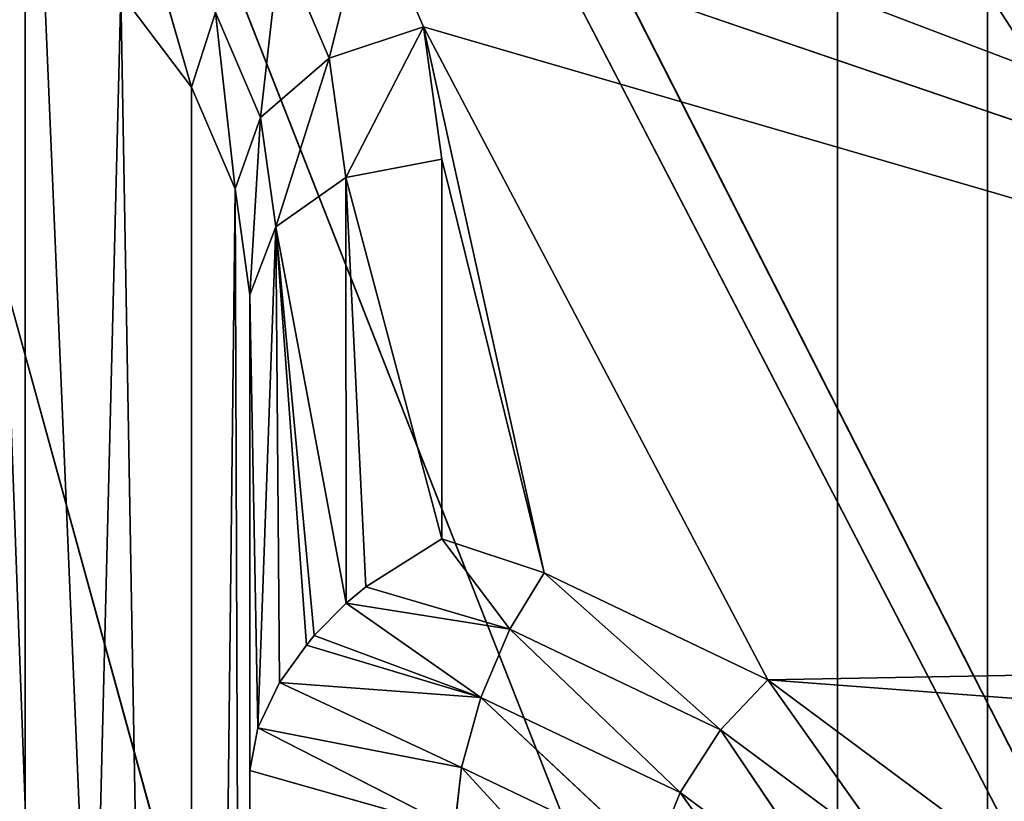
# Model space of a CAD drawing. Extents: x 202 to 257, y 0 to 134.
# Tile 406 of 491: x 238.32 to 240.89, y 93.15 to 95.19. Entities that reach past the tile are written whole.
import ezdxf

# ---------------------------------------------------------------- set-up
doc = ezdxf.new("R2010")
doc.units = 0
doc.header["$LTSCALE"] = 25.4
doc.layers.get('0').update_dxf_attribs({"color": 13, "linetype": 'CONTINUOUS'})

# ---------------------------------------------------------------- blocks, each defined once
blk = doc.blocks.new('MONO-I-KINKIET-7808-7840_S')
at = {"color": 7}
for p, q in [((17.2277, 121.7859, 39.2745), (20.0087, 46.7292, 112.7102)), ((17.2277, 47.5397, 113.5207), (17.2277, 121.7859, 39.2745)), ((17.2277, 47.5397, 113.5207), (17.2277, 121.7859, 39.2745)), ((17.2277, 121.7859, 39.2745), (20.0087, 46.7292, 112.7102)), ((20.0087, 45.6105, 111.5915), (16.8361, 120.7431, 38.2317)), ((16.8361, 120.7431, 38.2317), (16.8361, 46.4969, 112.4779)), ((16.8361, 120.7431, 38.2317), (16.8361, 46.4969, 112.4779)), ((20.0087, 45.6105, 111.5915), (16.8361, 120.7431, 38.2317)), ((15.073, 79.0116, 144.9926), (21.5087, 55.6185, 121.5995)), ((15.073, 79.0116, 144.9926), (21.5087, 55.6185, 121.5995)), ((12.7722, 77.8399, 143.8209), (21.5087, 55.6185, 121.5995)), ((12.7722, 77.8399, 143.8209), (21.5087, 55.6185, 121.5995)), ((10.6738, 76.4916, 142.4726), (21.5087, 55.6185, 121.5995)), ((10.6738, 76.4916, 142.4726), (21.5087, 55.6185, 121.5995)), ((10.6738, 76.4916, 142.4726), (21.3173, 55.5916, 121.5726)), ((10.6738, 76.4916, 142.4726), (21.3173, 55.5916, 121.5726)), ((18.7587, 74.8194, 115.6274), (18.7587, 64.5664, 125.8805)), ((18.7587, 74.8194, 115.6274), (18.7587, 64.5664, 125.8805)), ((18.7587, 74.8194, 115.6274), (18.7587, 63.3259, 124.6401)), ((18.7587, 74.8194, 115.6274), (18.7587, 63.3259, 124.6401)), ((18.7587, 73.579, 114.387), (18.7587, 63.3259, 124.6401)), ((18.7587, 73.579, 114.387), (18.7587, 63.3259, 124.6401)), ((18.7587, 73.579, 114.387), (18.7971, 63.05, 124.3642)), ((18.7587, 73.579, 114.387), (18.7971, 63.05, 124.3642)), ((18.9109, 73.0378, 113.8458), (18.7971, 63.05, 124.3642)), ((18.9109, 73.0378, 113.8458), (18.7971, 63.05, 124.3642)), ((19.0957, 62.5403, 123.8544), (18.9109, 73.0378, 113.8458)), ((18.9109, 73.0378, 113.8458), (18.9109, 62.7848, 124.0989)), ((18.9109, 73.0378, 113.8458), (18.9109, 62.7848, 124.0989)), ((19.0957, 62.5403, 123.8544), (18.9109, 73.0378, 113.8458)), ((19.0957, 62.5403, 123.8544), (19.3444, 72.579, 113.387)), ((19.0957, 62.5403, 123.8544), (19.3444, 72.579, 113.387)), ((19.3444, 62.3259, 123.6401), (19.3444, 72.579, 113.387)), ((19.3444, 62.3259, 123.6401), (19.3444, 72.579, 113.387)), ((17.2911, 65.107, 126.6917), (17.637, 64.6241, 126.4382)), ((17.2911, 65.107, 126.6917), (17.637, 64.6241, 126.4382)), ((17.2049, 64.9458, 126.7599), (17.5322, 64.46, 126.4274)), ((17.2049, 64.9458, 126.7599), (17.5322, 64.46, 126.4274)), ((17.2049, 64.9458, 126.7599), (17.637, 64.6241, 126.4382)), ((17.2049, 64.9458, 126.7599), (17.637, 64.6241, 126.4382)), ((17.9562, 64.8322, 126.1463), (18.2076, 64.5583, 126.143)), ((17.9562, 64.8322, 126.1463), (18.2076, 64.5583, 126.143)), ((17.0759, 64.7997, 126.7671), (17.4086, 64.3298, 126.351)), ((17.0759, 64.7997, 126.7671), (17.4086, 64.3298, 126.351)), ((17.0759, 64.7997, 126.7671), (17.5322, 64.46, 126.4274)), ((17.0759, 64.7997, 126.7671), (17.5322, 64.46, 126.4274)), ((17.7071, 64.7973, 126.382), (17.637, 64.6241, 126.4382)), ((17.7071, 64.7973, 126.382), (17.637, 64.6241, 126.4382)), ((17.7071, 64.7973, 126.382), (18.157, 64.3758, 126.1899)), ((17.7071, 64.7973, 126.382), (18.157, 64.3758, 126.1899)), ((17.7071, 64.7973, 126.382), (18.2076, 64.5583, 126.143)), ((17.7071, 64.7973, 126.382), (18.2076, 64.5583, 126.143)), ((18.2076, 64.5583, 126.143), (18.2253, 64.7174, 126.0315)), ((18.2076, 64.5583, 126.143), (18.2253, 64.7174, 126.0315)), ((18.7587, 64.5664, 125.8805), (18.2253, 64.7174, 126.0315)), ((18.2253, 64.7174, 126.0315), (18.7381, 64.4552, 125.9698)), ((18.2253, 64.7174, 126.0315), (18.7381, 64.4552, 125.9698)), ((18.7587, 64.5664, 125.8805), (18.2253, 64.7174, 126.0315)), ((16.9237, 64.6908, 126.712), (17.4086, 64.3298, 126.351)), ((16.9237, 64.6908, 126.712), (17.4086, 64.3298, 126.351)), ((17.4086, 64.3298, 126.351), (12.9087, 64.6694, 126.6907)), ((17.4086, 64.3298, 126.351), (12.9087, 64.6694, 126.6907)), ((17.637, 64.6241, 126.4382), (17.5322, 64.46, 126.4274)), ((17.637, 64.6241, 126.4382), (17.5322, 64.46, 126.4274)), ((17.637, 64.6241, 126.4382), (18.0813, 64.1977, 126.1651)), ((17.637, 64.6241, 126.4382), (18.0813, 64.1977, 126.1651)), ((17.637, 64.6241, 126.4382), (18.157, 64.3758, 126.1899)), ((17.637, 64.6241, 126.4382), (18.157, 64.3758, 126.1899)), ((18.157, 64.3758, 126.1899), (18.2076, 64.5583, 126.143)), ((18.157, 64.3758, 126.1899), (18.2076, 64.5583, 126.143)), ((18.2076, 64.5583, 126.143), (18.6815, 64.3369, 126.0284)), ((18.2076, 64.5583, 126.143), (18.6815, 64.3369, 126.0284)), ((18.2076, 64.5583, 126.143), (18.7381, 64.4552, 125.9698)), ((18.2076, 64.5583, 126.143), (18.7381, 64.4552, 125.9698)), ((18.7381, 64.4552, 125.9698), (18.7587, 64.5664, 125.8805)), ((18.7381, 64.4552, 125.9698), (18.7587, 64.5664, 125.8805)), ((18.7587, 63.3259, 124.6401), (18.7587, 64.5664, 125.8805)), ((18.7587, 63.3259, 124.6401), (18.7587, 64.5664, 125.8805)), ((17.5322, 64.46, 126.4274), (17.4086, 64.3298, 126.351)), ((17.5322, 64.46, 126.4274), (17.4086, 64.3298, 126.351)), ((17.5322, 64.46, 126.4274), (17.992, 64.0511, 126.0724)), ((17.5322, 64.46, 126.4274), (17.992, 64.0511, 126.0724)), ((17.5322, 64.46, 126.4274), (18.0813, 64.1977, 126.1651)), ((17.5322, 64.46, 126.4274), (18.0813, 64.1977, 126.1651)), ((18.6815, 64.3369, 126.0284), (18.7381, 64.4552, 125.9698)), ((18.6815, 64.3369, 126.0284), (18.7381, 64.4552, 125.9698)), ((18.6917, 63.1492, 124.8168), (18.7381, 64.4552, 125.9698)), ((18.6917, 63.1492, 124.8168), (18.7381, 64.4552, 125.9698)), ((18.7587, 63.3259, 124.6401), (18.7381, 64.4552, 125.9698)), ((18.7587, 63.3259, 124.6401), (18.7381, 64.4552, 125.9698)), ((18.0813, 64.1977, 126.1651), (18.157, 64.3758, 126.1899)), ((18.0813, 64.1977, 126.1651), (18.157, 64.3758, 126.1899)), ((18.591, 64.2146, 126.0571), (18.157, 64.3758, 126.1899)), ((18.157, 64.3758, 126.1899), (18.6118, 64.2392, 126.0539)), ((18.591, 64.2146, 126.0571), (18.157, 64.3758, 126.1899)), ((18.508, 64.1304, 126.0574), (18.157, 64.3758, 126.1899)), ((18.508, 64.1304, 126.0574), (18.157, 64.3758, 126.1899)), ((18.157, 64.3758, 126.1899), (18.6118, 64.2392, 126.0539)), ((18.157, 64.3758, 126.1899), (18.6815, 64.3369, 126.0284)), ((18.157, 64.3758, 126.1899), (18.6815, 64.3369, 126.0284)), ((12.7479, 64.2452, 126.2664), (17.4086, 64.3298, 126.351)), ((12.7479, 64.2452, 126.2664), (17.4086, 64.3298, 126.351)), ((18.3067, 62.6275, 124.6487), (17.4086, 64.3298, 126.351)), ((17.4086, 64.3298, 126.351), (17.992, 64.0511, 126.0724)), ((18.3067, 62.6275, 124.6487), (17.4086, 64.3298, 126.351)), ((17.4086, 64.3298, 126.351), (17.992, 64.0511, 126.0724)), ((18.6118, 64.2392, 126.0539), (18.6815, 64.3369, 126.0284)), ((18.6118, 64.2392, 126.0539), (18.6815, 64.3369, 126.0284)), ((18.6815, 64.3369, 126.0284), (18.6917, 63.1492, 124.8168)), ((18.6815, 64.3369, 126.0284), (18.6917, 63.1492, 124.8168)), ((18.449, 62.2959, 124.3171), (12.7479, 64.2452, 126.2664)), ((12.7479, 64.2452, 126.2664), (18.3067, 62.6275, 124.6487)), ((18.449, 62.2959, 124.3171), (12.7479, 64.2452, 126.2664)), ((18.68, 61.9903, 124.0115), (12.7479, 64.2452, 126.2664)), ((18.68, 61.9903, 124.0115), (12.7479, 64.2452, 126.2664)), ((12.7479, 64.2452, 126.2664), (18.3067, 62.6275, 124.6487)), ((18.591, 64.2146, 126.0571), (18.6118, 64.2392, 126.0539)), ((18.591, 64.2146, 126.0571), (18.6118, 64.2392, 126.0539)), ((18.6917, 63.1492, 124.8168), (18.6118, 64.2392, 126.0539)), ((18.6917, 63.1492, 124.8168), (18.6118, 64.2392, 126.0539)), ((18.508, 64.1304, 126.0574), (18.591, 64.2146, 126.0571)), ((18.508, 64.1304, 126.0574), (18.591, 64.2146, 126.0571)), ((18.591, 64.2146, 126.0571), (18.6917, 63.1492, 124.8168)), ((18.591, 64.2146, 126.0571), (18.6917, 63.1492, 124.8168)), ((17.992, 64.0511, 126.0724), (18.0813, 64.1977, 126.1651)), ((17.992, 64.0511, 126.0724), (18.0813, 64.1977, 126.1651)), ((18.0813, 64.1977, 126.1651), (18.2587, 63.9623, 125.9836)), ((18.508, 64.1304, 126.0574), (18.0813, 64.1977, 126.1651)), ((18.508, 64.1304, 126.0574), (18.0813, 64.1977, 126.1651)), ((18.4571, 64.0871, 126.0502), (18.0813, 64.1977, 126.1651)), ((18.4571, 64.0871, 126.0502), (18.0813, 64.1977, 126.1651)), ((18.0813, 64.1977, 126.1651), (18.2587, 63.9623, 125.9836)), ((18.4571, 64.0871, 126.0502), (18.508, 64.1304, 126.0574)), ((18.4571, 64.0871, 126.0502), (18.508, 64.1304, 126.0574)), ((18.508, 64.1304, 126.0574), (18.5087, 63.0198, 124.9462)), ((18.508, 64.1304, 126.0574), (18.5087, 63.0198, 124.9462)), ((18.508, 64.1304, 126.0574), (18.6917, 63.1492, 124.8168)), ((18.508, 64.1304, 126.0574), (18.6917, 63.1492, 124.8168)), ((18.2587, 63.9623, 125.9836), (18.4571, 64.0871, 126.0502)), ((18.2587, 63.9623, 125.9836), (18.4571, 64.0871, 126.0502)), ((18.4571, 64.0871, 126.0502), (18.5087, 63.0198, 124.9462)), ((18.4571, 64.0871, 126.0502), (18.5087, 63.0198, 124.9462)), ((18.2587, 62.9724, 124.9936), (17.992, 64.0511, 126.0724)), ((17.992, 64.0511, 126.0724), (18.2587, 63.9623, 125.9836)), ((18.2587, 62.9724, 124.9936), (17.992, 64.0511, 126.0724)), ((18.3067, 62.6275, 124.6487), (17.992, 64.0511, 126.0724)), ((18.3067, 62.6275, 124.6487), (17.992, 64.0511, 126.0724)), ((17.992, 64.0511, 126.0724), (18.2587, 63.9623, 125.9836)), ((18.2587, 63.9623, 125.9836), (18.2587, 62.9724, 124.9936)), ((18.2587, 63.9623, 125.9836), (18.2587, 62.9724, 124.9936)), ((18.2587, 63.9623, 125.9836), (18.5087, 63.0198, 124.9462)), ((18.2587, 63.9623, 125.9836), (18.5087, 63.0198, 124.9462)), ((18.7587, 63.3259, 124.6401), (18.6917, 63.1492, 124.8168)), ((18.7587, 63.3259, 124.6401), (18.6917, 63.1492, 124.8168)), ((18.7587, 63.3259, 124.6401), (18.7314, 62.864, 124.5317)), ((18.7587, 63.3259, 124.6401), (18.7314, 62.864, 124.5317)), ((18.7971, 63.05, 124.3642), (18.7587, 63.3259, 124.6401)), ((18.7971, 63.05, 124.3642), (18.7587, 63.3259, 124.6401)), ((18.6917, 63.1492, 124.8168), (18.5087, 63.0198, 124.9462)), ((18.6917, 63.1492, 124.8168), (18.5087, 63.0198, 124.9462)), ((18.6917, 63.1492, 124.8168), (18.5519, 62.7094, 124.6358)), ((18.6917, 63.1492, 124.8168), (18.5519, 62.7094, 124.6358)), ((18.7314, 62.864, 124.5317), (18.6917, 63.1492, 124.8168)), ((18.7314, 62.864, 124.5317), (18.6917, 63.1492, 124.8168)), ((18.7971, 63.05, 124.3642), (18.7314, 62.864, 124.5317)), ((18.7971, 63.05, 124.3642), (18.7314, 62.864, 124.5317)), ((18.9109, 62.7848, 124.0989), (18.7971, 63.05, 124.3642)), ((18.7971, 63.05, 124.3642), (18.849, 62.5898, 124.2575)), ((18.7971, 63.05, 124.3642), (18.849, 62.5898, 124.2575)), ((18.9109, 62.7848, 124.0989), (18.7971, 63.05, 124.3642)), ((18.5087, 63.0198, 124.9462), (18.2587, 62.9724, 124.9936)), ((18.5087, 63.0198, 124.9462), (18.2587, 62.9724, 124.9936)), ((18.5087, 63.0198, 124.9462), (18.3067, 62.6275, 124.6487)), ((18.5087, 63.0198, 124.9462), (18.3067, 62.6275, 124.6487)), ((18.5519, 62.7094, 124.6358), (18.5087, 63.0198, 124.9462)), ((18.5519, 62.7094, 124.6358), (18.5087, 63.0198, 124.9462)), ((18.2587, 62.9724, 124.9936), (18.3067, 62.6275, 124.6487)), ((18.2587, 62.9724, 124.9936), (18.3067, 62.6275, 124.6487)), ((18.7314, 62.864, 124.5317), (18.5519, 62.7094, 124.6358)), ((18.7314, 62.864, 124.5317), (18.5519, 62.7094, 124.6358)), ((18.7314, 62.864, 124.5317), (18.6799, 62.4109, 124.3374)), ((18.7314, 62.864, 124.5317), (18.6799, 62.4109, 124.3374)), ((18.849, 62.5898, 124.2575), (18.7314, 62.864, 124.5317)), ((18.849, 62.5898, 124.2575), (18.7314, 62.864, 124.5317)), ((18.9109, 62.7848, 124.0989), (18.849, 62.5898, 124.2575)), ((18.9109, 62.7848, 124.0989), (18.849, 62.5898, 124.2575)), ((19.0957, 62.5403, 123.8544), (18.9109, 62.7848, 124.0989)), ((18.9109, 62.7848, 124.0989), (19.04, 62.3372, 124.0048)), ((18.9109, 62.7848, 124.0989), (19.04, 62.3372, 124.0048)), ((19.0957, 62.5403, 123.8544), (18.9109, 62.7848, 124.0989)), ((18.5519, 62.7094, 124.6358), (18.3067, 62.6275, 124.6487)), ((18.5519, 62.7094, 124.6358), (18.3067, 62.6275, 124.6487)), ((18.5519, 62.7094, 124.6358), (18.449, 62.2959, 124.3171)), ((18.5519, 62.7094, 124.6358), (18.449, 62.2959, 124.3171)), ((18.6799, 62.4109, 124.3374), (18.5519, 62.7094, 124.6358)), ((18.6799, 62.4109, 124.3374), (18.5519, 62.7094, 124.6358)), ((18.3067, 62.6275, 124.6487), (18.449, 62.2959, 124.3171)), ((18.3067, 62.6275, 124.6487), (18.449, 62.2959, 124.3171))]:
    blk.add_line(p, q, dxfattribs=at)
mesh = blk.add_polyface(dxfattribs=at)
corners = [(17.2277, 121.7859, 39.2745), (13.8623, 123.1598, 40.6483), (13.8623, 48.9135, 114.8946)]
mesh.append_faces([[corners[k] for k in face] for face in [(0, 1, 2)]], dxfattribs={"color": 7})
mesh = blk.add_polyface(dxfattribs=at)
corners = [(13.335, 47.8863, 113.8673), (13.335, 122.1325, 39.6211), (16.8361, 120.7431, 38.2317)]
mesh.append_faces([[corners[k] for k in face] for face in [(0, 1, 2)]], dxfattribs={"color": 7})
mesh = blk.add_polyface(dxfattribs=at)
corners = [(17.2277, 121.7859, 39.2745), (13.8623, 48.9135, 114.8946), (17.2277, 47.5397, 113.5207)]
mesh.append_faces([[corners[k] for k in face] for face in [(0, 1, 2)]], dxfattribs={"color": 7})
mesh = blk.add_polyface(dxfattribs=at)
corners = [(20.845, 120.782, 38.2706), (17.2277, 121.7859, 39.2745), (20.5087, 46.7056, 112.4972)]
mesh.append_faces([[corners[k] for k in face] for face in [(0, 1, 2)]], dxfattribs={"color": 7})
mesh = blk.add_polyface(dxfattribs=at)
corners = [(20.5087, 46.7056, 112.4972), (17.2277, 121.7859, 39.2745), (20.0087, 46.7292, 112.7102)]
mesh.append_faces([[corners[k] for k in face] for face in [(0, 1, 2)]], dxfattribs={"color": 7})
mesh = blk.add_polyface(dxfattribs=at)
corners = [(20.0087, 46.7292, 112.7102), (17.2277, 121.7859, 39.2745), (17.2277, 47.5397, 113.5207)]
mesh.append_faces([[corners[k] for k in face] for face in [(0, 1, 2)]], dxfattribs={"color": 7})
mesh = blk.add_polyface(dxfattribs=at)
corners = [(16.8361, 46.4969, 112.4779), (13.335, 47.8863, 113.8673), (16.8361, 120.7431, 38.2317)]
mesh.append_faces([[corners[k] for k in face] for face in [(0, 1, 2)]], dxfattribs={"color": 7})
mesh = blk.add_polyface(dxfattribs=at)
corners = [(20.5859, 45.6125, 111.3341), (16.8361, 120.7431, 38.2317), (20.5859, 119.729, 37.2176)]
mesh.append_faces([[corners[k] for k in face] for face in [(0, 1, 2)]], dxfattribs={"color": 7})
mesh = blk.add_polyface(dxfattribs=at)
corners = [(20.5859, 45.6125, 111.3341), (20.5087, 45.5941, 111.3856), (16.8361, 120.7431, 38.2317)]
mesh.append_faces([[corners[k] for k in face] for face in [(0, 1, 2)]], dxfattribs={"color": 7})
mesh = blk.add_polyface(dxfattribs=at)
corners = [(20.5087, 45.5941, 111.3856), (20.0087, 45.6105, 111.5915), (16.8361, 120.7431, 38.2317)]
mesh.append_faces([[corners[k] for k in face] for face in [(0, 1, 2)]], dxfattribs={"color": 7})
mesh = blk.add_polyface(dxfattribs=at)
corners = [(20.0087, 45.6105, 111.5915), (16.8361, 46.4969, 112.4779), (16.8361, 120.7431, 38.2317)]
mesh.append_faces([[corners[k] for k in face] for face in [(0, 1, 2)]], dxfattribs={"color": 7})
mesh = blk.add_polyface(dxfattribs=at)
corners = [(21.5087, 55.6185, 121.5995), (17.5467, 79.9914, 145.9724), (15.073, 79.0116, 144.9926)]
mesh.append_faces([[corners[k] for k in face] for face in [(0, 1, 2)]], dxfattribs={"color": 7})
mesh = blk.add_polyface(dxfattribs=at)
corners = [(21.5087, 55.6185, 121.5995), (20.1067, 72.0325, 138.0135), (17.5467, 79.9914, 145.9724)]
mesh.append_faces([[corners[k] for k in face] for face in [(0, 1, 2)]], dxfattribs={"color": 7})
mesh = blk.add_polyface(dxfattribs=at)
corners = [(15.073, 79.0116, 144.9926), (12.7722, 77.8399, 143.8209), (21.5087, 55.6185, 121.5995)]
mesh.append_faces([[corners[k] for k in face] for face in [(0, 1, 2)]], dxfattribs={"color": 7})
mesh = blk.add_polyface(dxfattribs=at)
corners = [(21.5087, 55.6185, 121.5995), (12.7722, 77.8399, 143.8209), (10.6738, 76.4916, 142.4726)]
mesh.append_faces([[corners[k] for k in face] for face in [(0, 1, 2)]], dxfattribs={"color": 7})
mesh = blk.add_polyface(dxfattribs=at)
corners = [(10.6738, 76.4916, 142.4726), (8.8047, 74.9839, 140.9649), (21.3173, 55.5916, 121.5726)]
mesh.append_faces([[corners[k] for k in face] for face in [(0, 1, 2)]], dxfattribs={"color": 7})
mesh = blk.add_polyface(dxfattribs=at)
corners = [(10.6738, 76.4916, 142.4726), (21.3173, 55.5916, 121.5726), (21.5087, 55.6185, 121.5995)]
mesh.append_faces([[corners[k] for k in face] for face in [(0, 1, 2)]], dxfattribs={"color": 7})
mesh = blk.add_polyface(dxfattribs=at)
corners = [(21.3173, 55.5916, 121.5726), (8.8047, 74.9839, 140.9649), (7.1892, 73.3363, 139.3173)]
mesh.append_faces([[corners[k] for k in face] for face in [(0, 1, 2)]], dxfattribs={"color": 7})
mesh = blk.add_polyface(dxfattribs=at)
corners = [(18.2253, 64.7174, 126.0315), (18.7587, 74.8194, 115.6274), (18.7587, 64.5664, 125.8805)]
mesh.append_faces([[corners[k] for k in face] for face in [(0, 1, 2)]], dxfattribs={"color": 7})
mesh = blk.add_polyface(dxfattribs=at)
corners = [(18.7587, 74.8194, 115.6274), (18.7587, 63.3259, 124.6401), (18.7587, 64.5664, 125.8805)]
mesh.append_faces([[corners[k] for k in face] for face in [(0, 1, 2)]], dxfattribs={"color": 7})
mesh = blk.add_polyface(dxfattribs=at)
corners = [(18.7587, 74.8194, 115.6274), (18.7587, 73.579, 114.387), (18.7587, 63.3259, 124.6401)]
mesh.append_faces([[corners[k] for k in face] for face in [(0, 1, 2)]], dxfattribs={"color": 7})
mesh = blk.add_polyface(dxfattribs=at)
corners = [(18.7587, 73.579, 114.387), (18.7971, 63.05, 124.3642), (18.7587, 63.3259, 124.6401)]
mesh.append_faces([[corners[k] for k in face] for face in [(0, 1, 2)]], dxfattribs={"color": 7})
mesh = blk.add_polyface(dxfattribs=at)
corners = [(18.7587, 73.579, 114.387), (18.9109, 73.0378, 113.8458), (18.7971, 63.05, 124.3642)]
mesh.append_faces([[corners[k] for k in face] for face in [(0, 1, 2)]], dxfattribs={"color": 7})
mesh = blk.add_polyface(dxfattribs=at)
corners = [(7.1892, 73.3363, 139.3173), (5.8478, 71.5699, 137.5509), (21.3173, 55.5916, 121.5726)]
mesh.append_faces([[corners[k] for k in face] for face in [(0, 1, 2)]], dxfattribs={"color": 7})
mesh = blk.add_polyface(dxfattribs=at)
corners = [(18.9109, 73.0378, 113.8458), (18.9109, 62.7848, 124.0989), (18.7971, 63.05, 124.3642)]
mesh.append_faces([[corners[k] for k in face] for face in [(0, 1, 2)]], dxfattribs={"color": 7})
mesh = blk.add_polyface(dxfattribs=at)
corners = [(18.9109, 73.0378, 113.8458), (19.3444, 72.579, 113.387), (19.0957, 62.5403, 123.8544)]
mesh.append_faces([[corners[k] for k in face] for face in [(0, 1, 2)]], dxfattribs={"color": 7})
mesh = blk.add_polyface(dxfattribs=at)
corners = [(18.9109, 73.0378, 113.8458), (19.0957, 62.5403, 123.8544), (18.9109, 62.7848, 124.0989)]
mesh.append_faces([[corners[k] for k in face] for face in [(0, 1, 2)]], dxfattribs={"color": 7})
mesh = blk.add_polyface(dxfattribs=at)
corners = [(19.3444, 72.579, 113.387), (19.3444, 62.3259, 123.6401), (19.0957, 62.5403, 123.8544)]
mesh.append_faces([[corners[k] for k in face] for face in [(0, 1, 2)]], dxfattribs={"color": 7})
mesh = blk.add_polyface(dxfattribs=at)
corners = [(19.9933, 72.2724, 113.0804), (19.6475, 62.1501, 123.4642), (19.3444, 72.579, 113.387)]
mesh.append_faces([[corners[k] for k in face] for face in [(0, 1, 2)]], dxfattribs={"color": 7})
mesh = blk.add_polyface(dxfattribs=at)
corners = [(19.3444, 72.579, 113.387), (19.6475, 62.1501, 123.4642), (19.3444, 62.3259, 123.6401)]
mesh.append_faces([[corners[k] for k in face] for face in [(0, 1, 2)]], dxfattribs={"color": 7})
mesh = blk.add_polyface(dxfattribs=at)
corners = [(21.3173, 55.5916, 121.5726), (5.8478, 71.5699, 137.5509), (4.798, 69.7075, 135.6885)]
mesh.append_faces([[corners[k] for k in face] for face in [(0, 1, 2)]], dxfattribs={"color": 7})
mesh = blk.add_polyface(dxfattribs=at)
corners = [(21.1551, 55.5149, 121.4959), (4.798, 69.7075, 135.6885), (4.0531, 67.773, 133.754)]
mesh.append_faces([[corners[k] for k in face] for face in [(0, 1, 2)]], dxfattribs={"color": 7})
mesh = blk.add_polyface(dxfattribs=at)
corners = [(21.3173, 55.5916, 121.5726), (4.798, 69.7075, 135.6885), (21.1551, 55.5149, 121.4959)]
mesh.append_faces([[corners[k] for k in face] for face in [(0, 1, 2)]], dxfattribs={"color": 7})
mesh = blk.add_polyface(dxfattribs=at)
corners = [(21.1551, 55.5149, 121.4959), (4.0531, 67.773, 133.754), (3.6228, 65.7913, 131.7723)]
mesh.append_faces([[corners[k] for k in face] for face in [(0, 1, 2)]], dxfattribs={"color": 7})
mesh = blk.add_polyface(dxfattribs=at)
corners = [(3.6228, 65.7913, 131.7723), (3.5126, 63.7879, 129.7689), (21.1551, 55.5149, 121.4959)]
mesh.append_faces([[corners[k] for k in face] for face in [(0, 1, 2)]], dxfattribs={"color": 7})
mesh = blk.add_polyface(dxfattribs=at)
corners = [(17.637, 64.6241, 126.4382), (17.2049, 64.9458, 126.7599), (17.2911, 65.107, 126.6917)]
mesh.append_faces([[corners[k] for k in face] for face in [(0, 1, 2)]], dxfattribs={"color": 7})
mesh = blk.add_polyface(dxfattribs=at)
corners = [(17.7071, 64.7973, 126.382), (17.637, 64.6241, 126.4382), (17.2911, 65.107, 126.6917)]
mesh.append_faces([[corners[k] for k in face] for face in [(0, 1, 2)]], dxfattribs={"color": 7})
mesh = blk.add_polyface(dxfattribs=at)
corners = [(17.5322, 64.46, 126.4274), (17.0759, 64.7997, 126.7671), (17.2049, 64.9458, 126.7599)]
mesh.append_faces([[corners[k] for k in face] for face in [(0, 1, 2)]], dxfattribs={"color": 7})
mesh = blk.add_polyface(dxfattribs=at)
corners = [(17.637, 64.6241, 126.4382), (17.5322, 64.46, 126.4274), (17.2049, 64.9458, 126.7599)]
mesh.append_faces([[corners[k] for k in face] for face in [(0, 1, 2)]], dxfattribs={"color": 7})
mesh = blk.add_polyface(dxfattribs=at)
corners = [(18.2076, 64.5583, 126.143), (17.7071, 64.7973, 126.382), (17.9562, 64.8322, 126.1463)]
mesh.append_faces([[corners[k] for k in face] for face in [(0, 1, 2)]], dxfattribs={"color": 7})
mesh = blk.add_polyface(dxfattribs=at)
corners = [(18.2253, 64.7174, 126.0315), (18.2076, 64.5583, 126.143), (17.9562, 64.8322, 126.1463)]
mesh.append_faces([[corners[k] for k in face] for face in [(0, 1, 2)]], dxfattribs={"color": 7})
mesh = blk.add_polyface(dxfattribs=at)
corners = [(17.4086, 64.3298, 126.351), (16.9237, 64.6908, 126.712), (17.0759, 64.7997, 126.7671)]
mesh.append_faces([[corners[k] for k in face] for face in [(0, 1, 2)]], dxfattribs={"color": 7})
mesh = blk.add_polyface(dxfattribs=at)
corners = [(17.5322, 64.46, 126.4274), (17.4086, 64.3298, 126.351), (17.0759, 64.7997, 126.7671)]
mesh.append_faces([[corners[k] for k in face] for face in [(0, 1, 2)]], dxfattribs={"color": 7})
mesh = blk.add_polyface(dxfattribs=at)
corners = [(18.157, 64.3758, 126.1899), (17.637, 64.6241, 126.4382), (17.7071, 64.7973, 126.382)]
mesh.append_faces([[corners[k] for k in face] for face in [(0, 1, 2)]], dxfattribs={"color": 7})
mesh = blk.add_polyface(dxfattribs=at)
corners = [(18.2076, 64.5583, 126.143), (18.157, 64.3758, 126.1899), (17.7071, 64.7973, 126.382)]
mesh.append_faces([[corners[k] for k in face] for face in [(0, 1, 2)]], dxfattribs={"color": 7})
mesh = blk.add_polyface(dxfattribs=at)
corners = [(18.7381, 64.4552, 125.9698), (18.2076, 64.5583, 126.143), (18.2253, 64.7174, 126.0315)]
mesh.append_faces([[corners[k] for k in face] for face in [(0, 1, 2)]], dxfattribs={"color": 7})
mesh = blk.add_polyface(dxfattribs=at)
corners = [(18.7587, 64.5664, 125.8805), (18.7381, 64.4552, 125.9698), (18.2253, 64.7174, 126.0315)]
mesh.append_faces([[corners[k] for k in face] for face in [(0, 1, 2)]], dxfattribs={"color": 7})
mesh = blk.add_polyface(dxfattribs=at)
corners = [(16.9237, 64.6908, 126.712), (17.4086, 64.3298, 126.351), (12.9087, 64.6694, 126.6907)]
mesh.append_faces([[corners[k] for k in face] for face in [(0, 1, 2)]], dxfattribs={"color": 7})
mesh = blk.add_polyface(dxfattribs=at)
corners = [(17.4086, 64.3298, 126.351), (12.7479, 64.2452, 126.2664), (12.9087, 64.6694, 126.6907)]
mesh.append_faces([[corners[k] for k in face] for face in [(0, 1, 2)]], dxfattribs={"color": 7})
mesh = blk.add_polyface(dxfattribs=at)
corners = [(18.0813, 64.1977, 126.1651), (17.5322, 64.46, 126.4274), (17.637, 64.6241, 126.4382)]
mesh.append_faces([[corners[k] for k in face] for face in [(0, 1, 2)]], dxfattribs={"color": 7})
mesh = blk.add_polyface(dxfattribs=at)
corners = [(18.157, 64.3758, 126.1899), (18.0813, 64.1977, 126.1651), (17.637, 64.6241, 126.4382)]
mesh.append_faces([[corners[k] for k in face] for face in [(0, 1, 2)]], dxfattribs={"color": 7})
mesh = blk.add_polyface(dxfattribs=at)
corners = [(18.6815, 64.3369, 126.0284), (18.157, 64.3758, 126.1899), (18.2076, 64.5583, 126.143)]
mesh.append_faces([[corners[k] for k in face] for face in [(0, 1, 2)]], dxfattribs={"color": 7})
mesh = blk.add_polyface(dxfattribs=at)
corners = [(18.7381, 64.4552, 125.9698), (18.6815, 64.3369, 126.0284), (18.2076, 64.5583, 126.143)]
mesh.append_faces([[corners[k] for k in face] for face in [(0, 1, 2)]], dxfattribs={"color": 7})
mesh = blk.add_polyface(dxfattribs=at)
corners = [(18.7587, 64.5664, 125.8805), (18.7587, 63.3259, 124.6401), (18.7381, 64.4552, 125.9698)]
mesh.append_faces([[corners[k] for k in face] for face in [(0, 1, 2)]], dxfattribs={"color": 7})
mesh = blk.add_polyface(dxfattribs=at)
corners = [(17.992, 64.0511, 126.0724), (17.4086, 64.3298, 126.351), (17.5322, 64.46, 126.4274)]
mesh.append_faces([[corners[k] for k in face] for face in [(0, 1, 2)]], dxfattribs={"color": 7})
mesh = blk.add_polyface(dxfattribs=at)
corners = [(18.0813, 64.1977, 126.1651), (17.992, 64.0511, 126.0724), (17.5322, 64.46, 126.4274)]
mesh.append_faces([[corners[k] for k in face] for face in [(0, 1, 2)]], dxfattribs={"color": 7})
mesh = blk.add_polyface(dxfattribs=at)
corners = [(18.7381, 64.4552, 125.9698), (18.6917, 63.1492, 124.8168), (18.6815, 64.3369, 126.0284)]
mesh.append_faces([[corners[k] for k in face] for face in [(0, 1, 2)]], dxfattribs={"color": 7})
mesh = blk.add_polyface(dxfattribs=at)
corners = [(18.7381, 64.4552, 125.9698), (18.7587, 63.3259, 124.6401), (18.6917, 63.1492, 124.8168)]
mesh.append_faces([[corners[k] for k in face] for face in [(0, 1, 2)]], dxfattribs={"color": 7})
mesh = blk.add_polyface(dxfattribs=at)
corners = [(18.508, 64.1304, 126.0574), (18.0813, 64.1977, 126.1651), (18.157, 64.3758, 126.1899)]
mesh.append_faces([[corners[k] for k in face] for face in [(0, 1, 2)]], dxfattribs={"color": 7})
mesh = blk.add_polyface(dxfattribs=at)
corners = [(18.6118, 64.2392, 126.0539), (18.591, 64.2146, 126.0571), (18.157, 64.3758, 126.1899)]
mesh.append_faces([[corners[k] for k in face] for face in [(0, 1, 2)]], dxfattribs={"color": 7})
mesh = blk.add_polyface(dxfattribs=at)
corners = [(18.591, 64.2146, 126.0571), (18.508, 64.1304, 126.0574), (18.157, 64.3758, 126.1899)]
mesh.append_faces([[corners[k] for k in face] for face in [(0, 1, 2)]], dxfattribs={"color": 7})
mesh = blk.add_polyface(dxfattribs=at)
corners = [(18.6815, 64.3369, 126.0284), (18.6118, 64.2392, 126.0539), (18.157, 64.3758, 126.1899)]
mesh.append_faces([[corners[k] for k in face] for face in [(0, 1, 2)]], dxfattribs={"color": 7})
mesh = blk.add_polyface(dxfattribs=at)
corners = [(18.3067, 62.6275, 124.6487), (12.7479, 64.2452, 126.2664), (17.4086, 64.3298, 126.351)]
mesh.append_faces([[corners[k] for k in face] for face in [(0, 1, 2)]], dxfattribs={"color": 7})
mesh = blk.add_polyface(dxfattribs=at)
corners = [(17.4086, 64.3298, 126.351), (17.992, 64.0511, 126.0724), (18.3067, 62.6275, 124.6487)]
mesh.append_faces([[corners[k] for k in face] for face in [(0, 1, 2)]], dxfattribs={"color": 7})
mesh = blk.add_polyface(dxfattribs=at)
corners = [(18.6815, 64.3369, 126.0284), (18.6917, 63.1492, 124.8168), (18.6118, 64.2392, 126.0539)]
mesh.append_faces([[corners[k] for k in face] for face in [(0, 1, 2)]], dxfattribs={"color": 7})
mesh = blk.add_polyface(dxfattribs=at)
corners = [(12.7479, 64.2452, 126.2664), (21.0087, 57.5387, 119.5599), (12.3087, 63.9346, 125.9558)]
mesh.append_faces([[corners[k] for k in face] for face in [(0, 1, 2)]], dxfattribs={"color": 7})
mesh = blk.add_polyface(dxfattribs=at)
corners = [(18.449, 62.2959, 124.3171), (12.7479, 64.2452, 126.2664), (18.3067, 62.6275, 124.6487)]
mesh.append_faces([[corners[k] for k in face] for face in [(0, 1, 2)]], dxfattribs={"color": 7})
mesh = blk.add_polyface(dxfattribs=at)
corners = [(18.68, 61.9903, 124.0115), (12.7479, 64.2452, 126.2664), (18.449, 62.2959, 124.3171)]
mesh.append_faces([[corners[k] for k in face] for face in [(0, 1, 2)]], dxfattribs={"color": 7})
mesh = blk.add_polyface(dxfattribs=at)
corners = [(12.7479, 64.2452, 126.2664), (18.68, 61.9903, 124.0115), (21.0087, 57.5387, 119.5599)]
mesh.append_faces([[corners[k] for k in face] for face in [(0, 1, 2)]], dxfattribs={"color": 7})
mesh = blk.add_polyface(dxfattribs=at)
corners = [(18.6118, 64.2392, 126.0539), (18.6917, 63.1492, 124.8168), (18.591, 64.2146, 126.0571)]
mesh.append_faces([[corners[k] for k in face] for face in [(0, 1, 2)]], dxfattribs={"color": 7})
mesh = blk.add_polyface(dxfattribs=at)
corners = [(18.591, 64.2146, 126.0571), (18.6917, 63.1492, 124.8168), (18.508, 64.1304, 126.0574)]
mesh.append_faces([[corners[k] for k in face] for face in [(0, 1, 2)]], dxfattribs={"color": 7})
mesh = blk.add_polyface(dxfattribs=at)
corners = [(18.2587, 63.9623, 125.9836), (17.992, 64.0511, 126.0724), (18.0813, 64.1977, 126.1651)]
mesh.append_faces([[corners[k] for k in face] for face in [(0, 1, 2)]], dxfattribs={"color": 7})
mesh = blk.add_polyface(dxfattribs=at)
corners = [(18.508, 64.1304, 126.0574), (18.4571, 64.0871, 126.0502), (18.0813, 64.1977, 126.1651)]
mesh.append_faces([[corners[k] for k in face] for face in [(0, 1, 2)]], dxfattribs={"color": 7})
mesh = blk.add_polyface(dxfattribs=at)
corners = [(18.4571, 64.0871, 126.0502), (18.2587, 63.9623, 125.9836), (18.0813, 64.1977, 126.1651)]
mesh.append_faces([[corners[k] for k in face] for face in [(0, 1, 2)]], dxfattribs={"color": 7})
mesh = blk.add_polyface(dxfattribs=at)
corners = [(18.508, 64.1304, 126.0574), (18.5087, 63.0198, 124.9462), (18.4571, 64.0871, 126.0502)]
mesh.append_faces([[corners[k] for k in face] for face in [(0, 1, 2)]], dxfattribs={"color": 7})
mesh = blk.add_polyface(dxfattribs=at)
corners = [(18.508, 64.1304, 126.0574), (18.6917, 63.1492, 124.8168), (18.5087, 63.0198, 124.9462)]
mesh.append_faces([[corners[k] for k in face] for face in [(0, 1, 2)]], dxfattribs={"color": 7})
mesh = blk.add_polyface(dxfattribs=at)
corners = [(18.4571, 64.0871, 126.0502), (18.5087, 63.0198, 124.9462), (18.2587, 63.9623, 125.9836)]
mesh.append_faces([[corners[k] for k in face] for face in [(0, 1, 2)]], dxfattribs={"color": 7})
mesh = blk.add_polyface(dxfattribs=at)
corners = [(18.2587, 62.9724, 124.9936), (17.992, 64.0511, 126.0724), (18.2587, 63.9623, 125.9836)]
mesh.append_faces([[corners[k] for k in face] for face in [(0, 1, 2)]], dxfattribs={"color": 7})
mesh = blk.add_polyface(dxfattribs=at)
corners = [(17.992, 64.0511, 126.0724), (18.2587, 62.9724, 124.9936), (18.3067, 62.6275, 124.6487)]
mesh.append_faces([[corners[k] for k in face] for face in [(0, 1, 2)]], dxfattribs={"color": 7})
mesh = blk.add_polyface(dxfattribs=at)
corners = [(18.5087, 63.0198, 124.9462), (18.2587, 62.9724, 124.9936), (18.2587, 63.9623, 125.9836)]
mesh.append_faces([[corners[k] for k in face] for face in [(0, 1, 2)]], dxfattribs={"color": 7})
mesh = blk.add_polyface(dxfattribs=at)
corners = [(21.0087, 57.5387, 119.5599), (11.7087, 63.8209, 125.8421), (12.3087, 63.9346, 125.9558)]
mesh.append_faces([[corners[k] for k in face] for face in [(0, 1, 2)]], dxfattribs={"color": 7})
mesh = blk.add_polyface(dxfattribs=at)
corners = [(11.7087, 63.8209, 125.8421), (21.0087, 57.5387, 119.5599), (8.9903, 57.5387, 119.5599)]
mesh.append_faces([[corners[k] for k in face] for face in [(0, 1, 2)]], dxfattribs={"color": 7})
mesh = blk.add_polyface(dxfattribs=at)
corners = [(3.5126, 63.7879, 129.7689), (3.724, 61.7886, 127.7696), (21.1551, 55.5149, 121.4959)]
mesh.append_faces([[corners[k] for k in face] for face in [(0, 1, 2)]], dxfattribs={"color": 7})
mesh = blk.add_polyface(dxfattribs=at)
corners = [(18.7587, 63.3259, 124.6401), (18.7314, 62.864, 124.5317), (18.6917, 63.1492, 124.8168)]
mesh.append_faces([[corners[k] for k in face] for face in [(0, 1, 2)]], dxfattribs={"color": 7})
mesh = blk.add_polyface(dxfattribs=at)
corners = [(18.7587, 63.3259, 124.6401), (18.7971, 63.05, 124.3642), (18.7314, 62.864, 124.5317)]
mesh.append_faces([[corners[k] for k in face] for face in [(0, 1, 2)]], dxfattribs={"color": 7})
mesh = blk.add_polyface(dxfattribs=at)
corners = [(18.6917, 63.1492, 124.8168), (18.5519, 62.7094, 124.6358), (18.5087, 63.0198, 124.9462)]
mesh.append_faces([[corners[k] for k in face] for face in [(0, 1, 2)]], dxfattribs={"color": 7})
mesh = blk.add_polyface(dxfattribs=at)
corners = [(18.6917, 63.1492, 124.8168), (18.7314, 62.864, 124.5317), (18.5519, 62.7094, 124.6358)]
mesh.append_faces([[corners[k] for k in face] for face in [(0, 1, 2)]], dxfattribs={"color": 7})
mesh = blk.add_polyface(dxfattribs=at)
corners = [(18.7971, 63.05, 124.3642), (18.849, 62.5898, 124.2575), (18.7314, 62.864, 124.5317)]
mesh.append_faces([[corners[k] for k in face] for face in [(0, 1, 2)]], dxfattribs={"color": 7})
mesh = blk.add_polyface(dxfattribs=at)
corners = [(18.7971, 63.05, 124.3642), (18.9109, 62.7848, 124.0989), (18.849, 62.5898, 124.2575)]
mesh.append_faces([[corners[k] for k in face] for face in [(0, 1, 2)]], dxfattribs={"color": 7})
mesh = blk.add_polyface(dxfattribs=at)
corners = [(18.5087, 63.0198, 124.9462), (18.3067, 62.6275, 124.6487), (18.2587, 62.9724, 124.9936)]
mesh.append_faces([[corners[k] for k in face] for face in [(0, 1, 2)]], dxfattribs={"color": 7})
mesh = blk.add_polyface(dxfattribs=at)
corners = [(18.5519, 62.7094, 124.6358), (18.3067, 62.6275, 124.6487), (18.5087, 63.0198, 124.9462)]
mesh.append_faces([[corners[k] for k in face] for face in [(0, 1, 2)]], dxfattribs={"color": 7})
mesh = blk.add_polyface(dxfattribs=at)
corners = [(18.7314, 62.864, 124.5317), (18.6799, 62.4109, 124.3374), (18.5519, 62.7094, 124.6358)]
mesh.append_faces([[corners[k] for k in face] for face in [(0, 1, 2)]], dxfattribs={"color": 7})
mesh = blk.add_polyface(dxfattribs=at)
corners = [(18.7314, 62.864, 124.5317), (18.849, 62.5898, 124.2575), (18.6799, 62.4109, 124.3374)]
mesh.append_faces([[corners[k] for k in face] for face in [(0, 1, 2)]], dxfattribs={"color": 7})
mesh = blk.add_polyface(dxfattribs=at)
corners = [(18.9109, 62.7848, 124.0989), (19.04, 62.3372, 124.0048), (18.849, 62.5898, 124.2575)]
mesh.append_faces([[corners[k] for k in face] for face in [(0, 1, 2)]], dxfattribs={"color": 7})
mesh = blk.add_polyface(dxfattribs=at)
corners = [(18.9109, 62.7848, 124.0989), (19.0957, 62.5403, 123.8544), (19.04, 62.3372, 124.0048)]
mesh.append_faces([[corners[k] for k in face] for face in [(0, 1, 2)]], dxfattribs={"color": 7})
mesh = blk.add_polyface(dxfattribs=at)
corners = [(18.5519, 62.7094, 124.6358), (18.449, 62.2959, 124.3171), (18.3067, 62.6275, 124.6487)]
mesh.append_faces([[corners[k] for k in face] for face in [(0, 1, 2)]], dxfattribs={"color": 7})
mesh = blk.add_polyface(dxfattribs=at)
corners = [(18.6799, 62.4109, 124.3374), (18.449, 62.2959, 124.3171), (18.5519, 62.7094, 124.6358)]
mesh.append_faces([[corners[k] for k in face] for face in [(0, 1, 2)]], dxfattribs={"color": 7})

msp = doc.modelspace()

# ---------------------------------------------------------------- block references
at = {"color": 0, "rotation": 180}
msp.add_blockref('MONO-I-KINKIET-7808-7840_S', (257.6789, 157.7954, -1.2506), dxfattribs=at)

doc.saveas('drawing.dxf')
